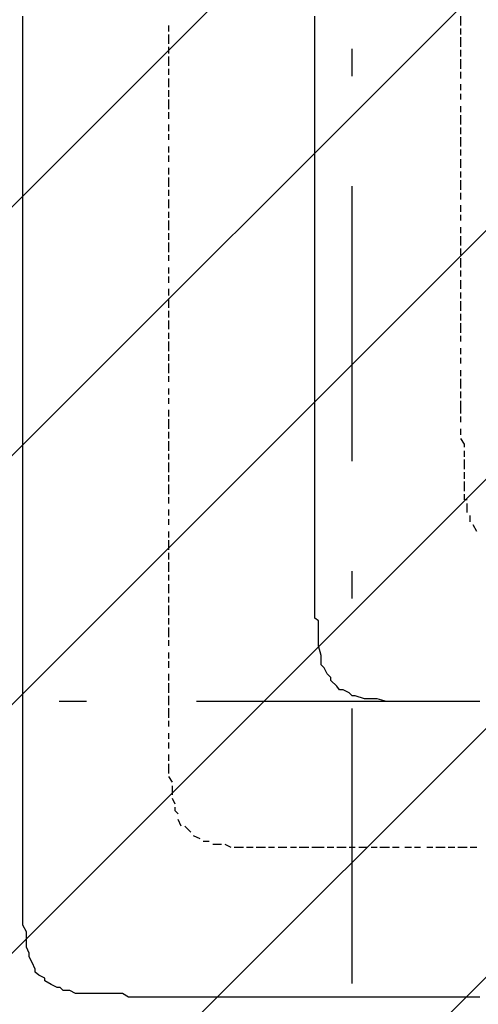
# Model space of a CAD drawing. Extents: x 997 to 109698, y 921 to 94021.
# Tile 547 of 656: x 17033 to 17658, y 51818 to 53161. Entities that reach past the tile are written whole.
import ezdxf

# ---------------------------------------------------------------- set-up
doc = ezdxf.new("R2010")
doc.units = 0
doc.header["$MEASUREMENT"] = 0
doc.layers.add('12', color=7, linetype='CONTINUOUS')
doc.layers.add('28', color=7, linetype='CONTINUOUS')

msp = doc.modelspace()

# ---------------------------------------------------------------- linework, layer by layer
at = {"layer": '12', "color": 5}
for p, q in [((17036.630503, 53157.563401), (17036.630503, 53165.563401)), ((17434.630503, 53157.563401), (17434.630503, 53165.563401)), ((17036.630503, 53148.563401), (17036.630503, 53157.563401)), ((17434.630503, 53148.563401), (17434.630503, 53157.563401)), ((17036.630503, 53136.563401), (17036.630503, 53148.563401)), ((17434.630503, 53136.563401), (17434.630503, 53148.563401)), ((17036.630503, 53127.563401), (17036.630503, 53136.563401)), ((17036.630503, 53119.563401), (17036.630503, 53127.563401)), ((17434.630503, 53127.563401), (17434.630503, 53136.563401)), ((17434.630503, 53119.563401), (17434.630503, 53127.563401)), ((17036.630503, 53106.563401), (17036.630503, 53119.563401)), ((17434.630503, 53106.563401), (17434.630503, 53119.563401)), ((17036.630503, 53097.563401), (17036.630503, 53106.563401)), ((17434.630503, 53097.563401), (17434.630503, 53106.563401)), ((17036.630503, 53085.563401), (17036.630503, 53097.563401)), ((17036.630503, 53076.563401), (17036.630503, 53085.563401)), ((17434.630503, 53085.563401), (17434.630503, 53097.563401)), ((17434.630503, 53076.563401), (17434.630503, 53085.563401)), ((17036.630503, 53068.563401), (17036.630503, 53076.563401)), ((17434.630503, 53068.563401), (17434.630503, 53076.563401)), ((17036.630503, 53055.563401), (17036.630503, 53068.563401)), ((17434.630503, 53055.563401), (17434.630503, 53068.563401)), ((17036.630503, 53047.563401), (17036.630503, 53055.563401)), ((17036.630503, 53038.563401), (17036.630503, 53047.563401)), ((17434.630503, 53047.563401), (17434.630503, 53055.563401)), ((17434.630503, 53038.563401), (17434.630503, 53047.563401)), ((17036.630503, 53025.563401), (17036.630503, 53038.563401)), ((17434.630503, 53025.563401), (17434.630503, 53038.563401)), ((17036.630503, 53017.563401), (17036.630503, 53025.563401)), ((17434.630503, 53017.563401), (17434.630503, 53025.563401)), ((17036.630503, 53008.563401), (17036.630503, 53017.563401)), ((17036.630503, 52996.563401), (17036.630503, 53008.563401)), ((17434.630503, 53008.563401), (17434.630503, 53017.563401)), ((17434.630503, 52996.563401), (17434.630503, 53008.563401)), ((17036.630503, 52987.563401), (17036.630503, 52996.563401)), ((17434.630503, 52987.563401), (17434.630503, 52996.563401)), ((17036.630503, 52975.563401), (17036.630503, 52987.563401)), ((17434.630503, 52975.563401), (17434.630503, 52987.563401)), ((17036.630503, 52966.563401), (17036.630503, 52975.563401)), ((17036.630503, 52958.563401), (17036.630503, 52966.563401)), ((17434.630503, 52966.563401), (17434.630503, 52975.563401)), ((17434.630503, 52958.563401), (17434.630503, 52966.563401)), ((17036.630503, 52945.563401), (17036.630503, 52958.563401)), ((17434.630503, 52945.563401), (17434.630503, 52958.563401)), ((17036.630503, 52937.563401), (17036.630503, 52945.563401)), ((17036.630503, 52928.563401), (17036.630503, 52937.563401)), ((17434.630503, 52937.563401), (17434.630503, 52945.563401)), ((17434.630503, 52928.563401), (17434.630503, 52937.563401)), ((17036.630503, 52915.563401), (17036.630503, 52928.563401)), ((17434.630503, 52915.563401), (17434.630503, 52928.563401)), ((17036.630503, 52907.563401), (17036.630503, 52915.563401)), ((17434.630503, 52907.563401), (17434.630503, 52915.563401)), ((17036.630503, 52898.563401), (17036.630503, 52907.563401)), ((17036.630503, 52886.563401), (17036.630503, 52898.563401)), ((17434.630503, 52898.563401), (17434.630503, 52907.563401)), ((17434.630503, 52886.563401), (17434.630503, 52898.563401)), ((17036.630503, 52877.563401), (17036.630503, 52886.563401)), ((17434.630503, 52877.563401), (17434.630503, 52886.563401)), ((17036.630503, 52865.563401), (17036.630503, 52877.563401)), ((17434.630503, 52865.563401), (17434.630503, 52877.563401)), ((17036.630503, 52856.563401), (17036.630503, 52865.563401)), ((17434.630503, 52856.563401), (17434.630503, 52865.563401)), ((17036.630503, 52848.563401), (17036.630503, 52856.563401)), ((17036.630503, 52835.563401), (17036.630503, 52848.563401)), ((17434.630503, 52848.563401), (17434.630503, 52856.563401)), ((17434.630503, 52835.563401), (17434.630503, 52848.563401)), ((17036.630503, 52826.563401), (17036.630503, 52835.563401)), ((17434.630503, 52826.563401), (17434.630503, 52835.563401)), ((17036.630503, 52818.563401), (17036.630503, 52826.563401)), ((17036.630503, 52805.563401), (17036.630503, 52818.563401)), ((17434.630503, 52818.563401), (17434.630503, 52826.563401)), ((17434.630503, 52805.563401), (17434.630503, 52818.563401)), ((17036.630503, 52797.563401), (17036.630503, 52805.563401)), ((17434.630503, 52797.563401), (17434.630503, 52805.563401)), ((17036.630503, 52788.563401), (17036.630503, 52797.563401)), ((17434.630503, 52788.563401), (17434.630503, 52797.563401)), ((17036.630503, 52776.563401), (17036.630503, 52788.563401)), ((17036.630503, 52767.563401), (17036.630503, 52776.563401)), ((17434.630503, 52776.563401), (17434.630503, 52788.563401)), ((17434.630503, 52767.563401), (17434.630503, 52776.563401)), ((17036.630503, 52759.563401), (17036.630503, 52767.563401)), ((17434.630503, 52754.563401), (17434.630503, 52767.563401)), ((17036.630503, 52746.563401), (17036.630503, 52759.563401)), ((17434.630503, 52746.563401), (17434.630503, 52754.563401)), ((17036.630503, 52738.563401), (17036.630503, 52746.563401)), ((17036.630503, 52725.563401), (17036.630503, 52738.563401)), ((17434.630503, 52738.563401), (17434.630503, 52746.563401)), ((17434.630503, 52725.563401), (17434.630503, 52738.563401)), ((17036.630503, 52716.563401), (17036.630503, 52725.563401)), ((17434.630503, 52716.563401), (17434.630503, 52725.563401)), ((17036.630503, 52708.563401), (17036.630503, 52716.563401)), ((17434.630503, 52708.563401), (17434.630503, 52716.563401)), ((17036.630503, 52695.563401), (17036.630503, 52708.563401)), ((17036.630503, 52687.563401), (17036.630503, 52695.563401)), ((17434.630503, 52695.563401), (17434.630503, 52708.563401)), ((17434.630503, 52687.563401), (17434.630503, 52695.563401)), ((17036.630503, 52678.563401), (17036.630503, 52687.563401)), ((17434.630503, 52678.563401), (17434.630503, 52687.563401)), ((17036.630503, 52666.563401), (17036.630503, 52678.563401)), ((17434.630503, 52666.563401), (17434.630503, 52678.563401)), ((17036.630503, 52657.563401), (17036.630503, 52666.563401)), ((17036.630503, 52649.563401), (17036.630503, 52657.563401)), ((17434.630503, 52657.563401), (17434.630503, 52666.563401)), ((17434.630503, 52644.563401), (17434.630503, 52657.563401)), ((17036.630503, 52636.563401), (17036.630503, 52649.563401)), ((17434.630503, 52636.563401), (17434.630503, 52644.563401)), ((17036.630503, 52628.563401), (17036.630503, 52636.563401)), ((17036.630503, 52615.563401), (17036.630503, 52628.563401)), ((17434.630503, 52628.563401), (17434.630503, 52636.563401)), ((17434.630503, 52615.563401), (17434.630503, 52628.563401)), ((17036.630503, 52606.563401), (17036.630503, 52615.563401)), ((17434.630503, 52606.563401), (17434.630503, 52615.563401)), ((17036.630503, 52598.563401), (17036.630503, 52606.563401)), ((17434.630503, 52598.563401), (17434.630503, 52606.563401)), ((17036.630503, 52585.563401), (17036.630503, 52598.563401)), ((17434.630503, 52585.563401), (17434.630503, 52598.563401)), ((17036.630503, 52577.563401), (17036.630503, 52585.563401)), ((17036.630503, 52568.563401), (17036.630503, 52577.563401)), ((17434.630503, 52577.563401), (17434.630503, 52585.563401)), ((17434.630503, 52568.563401), (17434.630503, 52577.563401)), ((17036.630503, 52556.563401), (17036.630503, 52568.563401)), ((17434.630503, 52556.563401), (17434.630503, 52568.563401)), ((17036.630503, 52547.563401), (17036.630503, 52556.563401)), ((17434.630503, 52547.563401), (17434.630503, 52556.563401)), ((17036.630503, 52539.563401), (17036.630503, 52547.563401)), ((17036.630503, 52526.563401), (17036.630503, 52539.563401)), ((17434.630503, 52539.563401), (17434.630503, 52547.563401)), ((17434.630503, 52526.563401), (17434.630503, 52539.563401)), ((17036.630503, 52517.563401), (17036.630503, 52526.563401)), ((17434.630503, 52517.563401), (17434.630503, 52526.563401)), ((17036.630503, 52505.563401), (17036.630503, 52517.563401)), ((17434.630503, 52505.563401), (17434.630503, 52517.563401)), ((17036.630503, 52496.563401), (17036.630503, 52505.563401)), ((17036.630503, 52488.563401), (17036.630503, 52496.563401)), ((17434.630503, 52496.563401), (17434.630503, 52505.563401)), ((17434.630503, 52488.563401), (17434.630503, 52496.563401)), ((17036.630503, 52475.563401), (17036.630503, 52488.563401)), ((17434.630503, 52475.563401), (17434.630503, 52488.563401)), ((17036.630503, 52467.563401), (17036.630503, 52475.563401)), ((17036.630503, 52458.563401), (17036.630503, 52467.563401)), ((17434.630503, 52467.563401), (17434.630503, 52475.563401)), ((17434.630503, 52458.563401), (17434.630503, 52467.563401)), ((17036.630503, 52445.563401), (17036.630503, 52458.563401)), ((17434.630503, 52445.563401), (17434.630503, 52458.563401)), ((17036.630503, 52437.563401), (17036.630503, 52445.563401)), ((17434.630503, 52437.563401), (17434.630503, 52445.563401)), ((17036.630503, 52429.563401), (17036.630503, 52437.563401)), ((17036.630503, 52416.563401), (17036.630503, 52429.563401)), ((17434.630503, 52429.563401), (17434.630503, 52437.563401)), ((17434.630503, 52424.563401), (17434.630503, 52429.563401)), ((17036.630503, 52407.563401), (17036.630503, 52416.563401)), ((17434.630503, 52416.563401), (17434.630503, 52424.563401)), ((17434.630503, 52403.563401), (17434.630503, 52416.563401)), ((17036.630503, 52395.563401), (17036.630503, 52407.563401)), ((17434.630503, 52395.563401), (17434.630503, 52403.563401)), ((17036.630503, 52386.563401), (17036.630503, 52395.563401)), ((17434.630503, 52382.563401), (17434.630503, 52395.563401)), ((17036.630503, 52378.563401), (17036.630503, 52386.563401)), ((17036.630503, 52365.563401), (17036.630503, 52378.563401)), ((17434.630503, 52373.563401), (17434.630503, 52382.563401)), ((17434.630503, 52365.563401), (17434.630503, 52373.563401)), ((17036.630503, 52357.563401), (17036.630503, 52365.563401)), ((17434.630503, 52352.563401), (17434.630503, 52365.563401)), ((17036.630503, 52348.563401), (17036.630503, 52357.563401)), ((17036.630503, 52335.563401), (17036.630503, 52348.563401)), ((17434.630503, 52344.563401), (17434.630503, 52352.563401)), ((17036.630503, 52327.563401), (17036.630503, 52335.563401)), ((17439.630503, 52323.563401), (17439.630503, 52335.563401)), ((17036.630503, 52318.563401), (17036.630503, 52327.563401)), ((17439.630503, 52314.563401), (17439.630503, 52323.563401)), ((17036.630503, 52306.563401), (17036.630503, 52318.563401)), ((17036.630503, 52297.563401), (17036.630503, 52306.563401)), ((17439.630503, 52306.563401), (17439.630503, 52314.563401)), ((17443.630503, 52293.563401), (17439.630503, 52306.563401)), ((17036.630503, 52285.563401), (17036.630503, 52297.563401)), ((17443.630503, 52285.563401), (17443.630503, 52293.563401)), ((17036.630503, 52276.563401), (17036.630503, 52285.563401)), ((17036.630503, 52268.563401), (17036.630503, 52276.563401)), ((17036.630503, 52255.563401), (17036.630503, 52268.563401)), ((17451.630503, 52268.563401), (17447.630503, 52276.563401)), ((17036.630503, 52246.563401), (17036.630503, 52255.563401)), ((17464.630503, 52251.563401), (17456.630503, 52259.563401)), ((17036.630503, 52238.563401), (17036.630503, 52246.563401)), ((17481.630503, 52242.563401), (17473.630503, 52246.563401)), ((17036.630503, 52225.563401), (17036.630503, 52238.563401)), ((17036.630503, 52217.563401), (17036.630503, 52225.563401)), ((17502.630503, 52234.563401), (17489.630503, 52238.563401)), ((17511.630503, 52234.563401), (17502.630503, 52234.563401)), ((17519.630503, 52234.563401), (17511.630503, 52234.563401)), ((17532.630503, 52230.563401), (17519.630503, 52234.563401)), ((17540.630503, 52230.563401), (17532.630503, 52230.563401)), ((17549.630503, 52230.563401), (17540.630503, 52230.563401)), ((17561.630503, 52230.563401), (17549.630503, 52230.563401)), ((17570.630503, 52230.563401), (17561.630503, 52230.563401)), ((17578.630503, 52230.563401), (17570.630503, 52230.563401)), ((17591.630503, 52230.563401), (17578.630503, 52230.563401)), ((17599.630503, 52230.563401), (17591.630503, 52230.563401)), ((17612.630503, 52230.563401), (17599.630503, 52230.563401)), ((17621.630503, 52230.563401), (17612.630503, 52230.563401)), ((17629.630503, 52230.563401), (17621.630503, 52230.563401)), ((17633.630503, 52230.563401), (17629.630503, 52230.563401)), ((17642.630503, 52230.563401), (17633.630503, 52230.563401)), ((17650.630503, 52230.563401), (17642.630503, 52230.563401)), ((17659.630503, 52230.563401), (17650.630503, 52230.563401)), ((17036.630503, 52208.563401), (17036.630503, 52217.563401)), ((17036.630503, 52196.563401), (17036.630503, 52208.563401)), ((17036.630503, 52187.563401), (17036.630503, 52196.563401)), ((17036.630503, 52179.563401), (17036.630503, 52187.563401)), ((17036.630503, 52166.563401), (17036.630503, 52179.563401)), ((17036.630503, 52158.563401), (17036.630503, 52166.563401)), ((17036.630503, 52145.563401), (17036.630503, 52158.563401)), ((17036.630503, 52136.563401), (17036.630503, 52145.563401)), ((17036.630503, 52128.563401), (17036.630503, 52136.563401)), ((17036.630503, 52115.563401), (17036.630503, 52128.563401)), ((17036.630503, 52107.563401), (17036.630503, 52115.563401)), ((17036.630503, 52098.563401), (17036.630503, 52107.563401)), ((17036.630503, 52086.563401), (17036.630503, 52098.563401)), ((17036.630503, 52077.563401), (17036.630503, 52086.563401)), ((17036.630503, 52069.563401), (17036.630503, 52077.563401)), ((17036.630503, 52056.563401), (17036.630503, 52069.563401)), ((17036.630503, 52047.563401), (17036.630503, 52056.563401)), ((17036.630503, 52035.563401), (17036.630503, 52047.563401)), ((17036.630503, 52031.563401), (17036.630503, 52035.563401)), ((17036.630503, 52022.563401), (17036.630503, 52031.563401)), ((17036.630503, 52014.563401), (17036.630503, 52022.563401)), ((17036.630503, 52005.563401), (17036.630503, 52014.563401)), ((17036.630503, 51992.563401), (17036.630503, 52005.563401)), ((17036.630503, 51984.563401), (17036.630503, 51992.563401)), ((17036.630503, 51976.563401), (17036.630503, 51984.563401)), ((17036.630503, 51963.563401), (17036.630503, 51976.563401)), ((17036.630503, 51954.563401), (17036.630503, 51963.563401)), ((17036.630503, 51946.563401), (17036.630503, 51954.563401)), ((17036.630503, 51933.563401), (17036.630503, 51946.563401)), ((17036.630503, 51925.563401), (17036.630503, 51933.563401)), ((17041.630503, 51916.563401), (17036.630503, 51925.563401)), ((17041.630503, 51904.563401), (17041.630503, 51916.563401)), ((17041.630503, 51895.563401), (17041.630503, 51904.563401)), ((17045.630503, 51887.563401), (17041.630503, 51895.563401)), ((17053.630503, 51865.563401), (17049.630503, 51874.563401)), ((17066.630503, 51853.563401), (17058.630503, 51857.563401)), ((17083.630503, 51840.563401), (17075.630503, 51844.563401)), ((17100.630503, 51836.563401), (17091.630503, 51836.563401)), ((17108.630503, 51832.563401), (17100.630503, 51836.563401)), ((17121.630503, 51832.563401), (17108.630503, 51832.563401)), ((17130.630503, 51832.563401), (17121.630503, 51832.563401)), ((17142.630503, 51832.563401), (17130.630503, 51832.563401)), ((17151.630503, 51832.563401), (17142.630503, 51832.563401)), ((17159.630503, 51832.563401), (17151.630503, 51832.563401)), ((17172.630503, 51832.563401), (17159.630503, 51832.563401)), ((17180.630503, 51827.563401), (17172.630503, 51832.563401)), ((17189.630503, 51827.563401), (17180.630503, 51827.563401)), ((17202.630503, 51827.563401), (17189.630503, 51827.563401)), ((17210.630503, 51827.563401), (17202.630503, 51827.563401)), ((17218.630503, 51827.563401), (17210.630503, 51827.563401)), ((17231.630503, 51827.563401), (17218.630503, 51827.563401)), ((17235.630503, 51827.563401), (17231.630503, 51827.563401)), ((17240.630503, 51827.563401), (17235.630503, 51827.563401)), ((17252.630503, 51827.563401), (17240.630503, 51827.563401)), ((17261.630503, 51827.563401), (17252.630503, 51827.563401)), ((17269.630503, 51827.563401), (17261.630503, 51827.563401)), ((17282.630503, 51827.563401), (17269.630503, 51827.563401)), ((17290.630503, 51827.563401), (17282.630503, 51827.563401)), ((17299.630503, 51827.563401), (17290.630503, 51827.563401)), ((17312.630503, 51827.563401), (17299.630503, 51827.563401)), ((17320.630503, 51827.563401), (17312.630503, 51827.563401)), ((17329.630503, 51827.563401), (17320.630503, 51827.563401)), ((17341.630503, 51827.563401), (17329.630503, 51827.563401)), ((17350.630503, 51827.563401), (17341.630503, 51827.563401)), ((17362.630503, 51827.563401), (17350.630503, 51827.563401)), ((17371.630503, 51827.563401), (17362.630503, 51827.563401)), ((17379.630503, 51827.563401), (17371.630503, 51827.563401)), ((17392.630503, 51827.563401), (17379.630503, 51827.563401)), ((17401.630503, 51827.563401), (17392.630503, 51827.563401)), ((17409.630503, 51827.563401), (17401.630503, 51827.563401)), ((17422.630503, 51827.563401), (17409.630503, 51827.563401)), ((17430.630503, 51827.563401), (17422.630503, 51827.563401)), ((17439.630503, 51827.563401), (17430.630503, 51827.563401)), ((17451.630503, 51827.563401), (17439.630503, 51827.563401)), ((17460.630503, 51827.563401), (17451.630503, 51827.563401)), ((17468.630503, 51827.563401), (17460.630503, 51827.563401)), ((17481.630503, 51827.563401), (17468.630503, 51827.563401)), ((17489.630503, 51827.563401), (17481.630503, 51827.563401)), ((17502.630503, 51827.563401), (17489.630503, 51827.563401)), ((17511.630503, 51827.563401), (17502.630503, 51827.563401)), ((17519.630503, 51827.563401), (17511.630503, 51827.563401)), ((17532.630503, 51827.563401), (17519.630503, 51827.563401)), ((17540.630503, 51827.563401), (17532.630503, 51827.563401)), ((17549.630503, 51827.563401), (17540.630503, 51827.563401)), ((17561.630503, 51827.563401), (17549.630503, 51827.563401)), ((17570.630503, 51827.563401), (17561.630503, 51827.563401)), ((17578.630503, 51827.563401), (17570.630503, 51827.563401)), ((17591.630503, 51827.563401), (17578.630503, 51827.563401)), ((17599.630503, 51827.563401), (17591.630503, 51827.563401)), ((17612.630503, 51827.563401), (17599.630503, 51827.563401)), ((17621.630503, 51827.563401), (17612.630503, 51827.563401)), ((17629.630503, 51827.563401), (17621.630503, 51827.563401)), ((17642.630503, 51827.563401), (17629.630503, 51827.563401)), ((17650.630503, 51827.563401), (17642.630503, 51827.563401)), ((17659.630503, 51827.563401), (17650.630503, 51827.563401))]:
    msp.add_line(p, q, dxfattribs=at)
at = {"layer": '12', "color": 1}
for p, q in [((17633.630503, 53152.563401), (17633.630503, 53165.563401)), ((17235.630503, 53144.563401), (17235.630503, 53152.563401)), ((17235.630503, 53127.563401), (17235.630503, 53140.563401)), ((17633.630503, 53140.563401), (17633.630503, 53148.563401)), ((17633.630503, 53123.563401), (17633.630503, 53136.563401)), ((17235.630503, 53114.563401), (17235.630503, 53123.563401)), ((17633.630503, 53110.563401), (17633.630503, 53119.563401)), ((17235.630503, 53097.563401), (17235.630503, 53110.563401)), ((17633.630503, 53093.563401), (17633.630503, 53106.563401)), ((17235.630503, 53085.563401), (17235.630503, 53093.563401)), ((17633.630503, 53080.563401), (17633.630503, 53089.563401)), ((17235.630503, 53068.563401), (17235.630503, 53080.563401)), ((17633.630503, 53064.563401), (17633.630503, 53072.563401)), ((17235.630503, 53055.563401), (17235.630503, 53064.563401)), ((17633.630503, 53051.563401), (17633.630503, 53059.563401)), ((17235.630503, 53038.563401), (17235.630503, 53051.563401)), ((17235.630503, 53025.563401), (17235.630503, 53034.563401)), ((17633.630503, 53034.563401), (17633.630503, 53042.563401)), ((17633.630503, 53017.563401), (17633.630503, 53030.563401)), ((17235.630503, 53008.563401), (17235.630503, 53017.563401)), ((17235.630503, 52996.563401), (17235.630503, 53004.563401)), ((17633.630503, 53004.563401), (17633.630503, 53013.563401)), ((17633.630503, 52987.563401), (17633.630503, 53000.563401)), ((17235.630503, 52979.563401), (17235.630503, 52987.563401)), ((17633.630503, 52975.563401), (17633.630503, 52983.563401)), ((17235.630503, 52966.563401), (17235.630503, 52975.563401)), ((17633.630503, 52958.563401), (17633.630503, 52970.563401)), ((17235.630503, 52949.563401), (17235.630503, 52958.563401)), ((17633.630503, 52945.563401), (17633.630503, 52953.563401)), ((17235.630503, 52932.563401), (17235.630503, 52945.563401)), ((17633.630503, 52928.563401), (17633.630503, 52941.563401)), ((17235.630503, 52920.563401), (17235.630503, 52928.563401)), ((17633.630503, 52915.563401), (17633.630503, 52924.563401)), ((17235.630503, 52903.563401), (17235.630503, 52915.563401)), ((17235.630503, 52890.563401), (17235.630503, 52898.563401)), ((17633.630503, 52898.563401), (17633.630503, 52907.563401)), ((17235.630503, 52873.563401), (17235.630503, 52886.563401)), ((17633.630503, 52886.563401), (17633.630503, 52894.563401)), ((17633.630503, 52869.563401), (17633.630503, 52877.563401)), ((17235.630503, 52860.563401), (17235.630503, 52869.563401)), ((17633.630503, 52852.563401), (17633.630503, 52865.563401)), ((17235.630503, 52843.563401), (17235.630503, 52856.563401)), ((17633.630503, 52839.563401), (17633.630503, 52848.563401)), ((17235.630503, 52831.563401), (17235.630503, 52839.563401)), ((17633.630503, 52822.563401), (17633.630503, 52835.563401)), ((17235.630503, 52814.563401), (17235.630503, 52822.563401)), ((17633.630503, 52810.563401), (17633.630503, 52818.563401)), ((17235.630503, 52801.563401), (17235.630503, 52810.563401)), ((17633.630503, 52793.563401), (17633.630503, 52805.563401)), ((17235.630503, 52784.563401), (17235.630503, 52793.563401)), ((17235.630503, 52767.563401), (17235.630503, 52780.563401)), ((17633.630503, 52780.563401), (17633.630503, 52788.563401)), ((17633.630503, 52763.563401), (17633.630503, 52776.563401)), ((17235.630503, 52754.563401), (17235.630503, 52763.563401)), ((17235.630503, 52738.563401), (17235.630503, 52750.563401)), ((17633.630503, 52750.563401), (17633.630503, 52759.563401)), ((17633.630503, 52733.563401), (17633.630503, 52746.563401)), ((17235.630503, 52725.563401), (17235.630503, 52733.563401)), ((17633.630503, 52721.563401), (17633.630503, 52729.563401)), ((17235.630503, 52708.563401), (17235.630503, 52721.563401)), ((17633.630503, 52704.563401), (17633.630503, 52712.563401)), ((17235.630503, 52695.563401), (17235.630503, 52704.563401)), ((17633.630503, 52691.563401), (17633.630503, 52699.563401)), ((17235.630503, 52678.563401), (17235.630503, 52691.563401)), ((17633.630503, 52674.563401), (17633.630503, 52682.563401)), ((17235.630503, 52666.563401), (17235.630503, 52674.563401)), ((17633.630503, 52657.563401), (17633.630503, 52670.563401)), ((17235.630503, 52649.563401), (17235.630503, 52657.563401)), ((17235.630503, 52636.563401), (17235.630503, 52644.563401)), ((17633.630503, 52644.563401), (17633.630503, 52653.563401)), ((17235.630503, 52619.563401), (17235.630503, 52628.563401)), ((17633.630503, 52628.563401), (17633.630503, 52640.563401)), ((17633.630503, 52623.563401), (17633.630503, 52628.563401)), ((17235.630503, 52602.563401), (17235.630503, 52615.563401)), ((17633.630503, 52611.563401), (17633.630503, 52619.563401)), ((17633.630503, 52594.563401), (17633.630503, 52602.563401)), ((17235.630503, 52589.563401), (17235.630503, 52598.563401)), ((17235.630503, 52572.563401), (17235.630503, 52585.563401)), ((17235.630503, 52560.563401), (17235.630503, 52568.563401)), ((17638.630503, 52564.563401), (17638.630503, 52572.563401)), ((17235.630503, 52543.563401), (17235.630503, 52556.563401)), ((17638.630503, 52547.563401), (17638.630503, 52560.563401)), ((17235.630503, 52530.563401), (17235.630503, 52539.563401)), ((17638.630503, 52534.563401), (17638.630503, 52543.563401)), ((17235.630503, 52513.563401), (17235.630503, 52526.563401)), ((17638.630503, 52517.563401), (17638.630503, 52530.563401)), ((17235.630503, 52500.563401), (17235.630503, 52509.563401)), ((17642.630503, 52488.563401), (17642.630503, 52500.563401)), ((17235.630503, 52484.563401), (17235.630503, 52492.563401)), ((17646.630503, 52475.563401), (17646.630503, 52484.563401)), ((17235.630503, 52471.563401), (17235.630503, 52479.563401)), ((17655.630503, 52462.563401), (17650.630503, 52471.563401)), ((17235.630503, 52454.563401), (17235.630503, 52462.563401)), ((17235.630503, 52437.563401), (17235.630503, 52450.563401)), ((17235.630503, 52424.563401), (17235.630503, 52433.563401)), ((17235.630503, 52407.563401), (17235.630503, 52420.563401)), ((17235.630503, 52395.563401), (17235.630503, 52403.563401)), ((17235.630503, 52378.563401), (17235.630503, 52390.563401)), ((17235.630503, 52365.563401), (17235.630503, 52373.563401)), ((17235.630503, 52348.563401), (17235.630503, 52361.563401)), ((17235.630503, 52335.563401), (17235.630503, 52344.563401)), ((17235.630503, 52318.563401), (17235.630503, 52331.563401)), ((17235.630503, 52306.563401), (17235.630503, 52314.563401)), ((17235.630503, 52289.563401), (17235.630503, 52297.563401)), ((17235.630503, 52276.563401), (17235.630503, 52285.563401)), ((17235.630503, 52259.563401), (17235.630503, 52268.563401)), ((17235.630503, 52242.563401), (17235.630503, 52255.563401)), ((17235.630503, 52230.563401), (17235.630503, 52238.563401)), ((17235.630503, 52225.563401), (17235.630503, 52230.563401)), ((17235.630503, 52208.563401), (17235.630503, 52221.563401)), ((17235.630503, 52196.563401), (17235.630503, 52204.563401)), ((17235.630503, 52179.563401), (17235.630503, 52187.563401)), ((17235.630503, 52166.563401), (17235.630503, 52174.563401)), ((17235.630503, 52149.563401), (17235.630503, 52158.563401)), ((17235.630503, 52132.563401), (17235.630503, 52145.563401)), ((17240.630503, 52120.563401), (17235.630503, 52128.563401)), ((17240.630503, 52103.563401), (17240.630503, 52115.563401)), ((17244.630503, 52090.563401), (17240.630503, 52098.563401)), ((17252.630503, 52060.563401), (17248.630503, 52069.563401)), ((17265.630503, 52052.563401), (17257.630503, 52060.563401)), ((17278.630503, 52043.563401), (17269.630503, 52047.563401)), ((17290.630503, 52039.563401), (17282.630503, 52039.563401)), ((17307.630503, 52035.563401), (17295.630503, 52035.563401)), ((17320.630503, 52031.563401), (17312.630503, 52035.563401)), ((17337.630503, 52031.563401), (17324.630503, 52031.563401)), ((17350.630503, 52031.563401), (17341.630503, 52031.563401)), ((17367.630503, 52031.563401), (17354.630503, 52031.563401)), ((17379.630503, 52031.563401), (17371.630503, 52031.563401)), ((17396.630503, 52031.563401), (17384.630503, 52031.563401)), ((17409.630503, 52031.563401), (17401.630503, 52031.563401)), ((17426.630503, 52031.563401), (17413.630503, 52031.563401)), ((17434.630503, 52031.563401), (17430.630503, 52031.563401)), ((17447.630503, 52031.563401), (17434.630503, 52031.563401)), ((17460.630503, 52031.563401), (17451.630503, 52031.563401)), ((17477.630503, 52031.563401), (17464.630503, 52031.563401)), ((17489.630503, 52031.563401), (17481.630503, 52031.563401)), ((17506.630503, 52031.563401), (17494.630503, 52031.563401)), ((17519.630503, 52031.563401), (17511.630503, 52031.563401)), ((17536.630503, 52031.563401), (17523.630503, 52031.563401)), ((17549.630503, 52031.563401), (17540.630503, 52031.563401)), ((17566.630503, 52031.563401), (17557.630503, 52031.563401)), ((17578.630503, 52031.563401), (17570.630503, 52031.563401)), ((17595.630503, 52031.563401), (17587.630503, 52031.563401)), ((17612.630503, 52031.563401), (17599.630503, 52031.563401)), ((17625.630503, 52031.563401), (17616.630503, 52031.563401)), ((17642.630503, 52031.563401), (17629.630503, 52031.563401)), ((17655.630503, 52031.563401), (17646.630503, 52031.563401))]:
    msp.add_line(p, q, dxfattribs=at)
for points in [[(17638.630503, 52577.563401), (17638.630503, 52581.563401), (17633.630503, 52589.563401)], [(17642.630503, 52505.563401), (17638.630503, 52505.563401), (17638.630503, 52513.563401)], [(17248.630503, 52077.563401), (17244.630503, 52081.563401), (17244.630503, 52086.563401)]]:
    msp.add_lwpolyline(points, dxfattribs=at)
at = {"layer": '12', "color": 5}
for points in [[(17439.630503, 52335.563401), (17439.630503, 52340.563401), (17434.630503, 52344.563401)], [(17447.630503, 52276.563401), (17443.630503, 52280.563401), (17443.630503, 52285.563401)], [(17456.630503, 52259.563401), (17456.630503, 52263.563401), (17451.630503, 52268.563401)], [(17473.630503, 52246.563401), (17468.630503, 52246.563401), (17464.630503, 52251.563401)], [(17489.630503, 52238.563401), (17485.630503, 52238.563401), (17481.630503, 52242.563401)], [(17049.630503, 51874.563401), (17045.630503, 51882.563401), (17045.630503, 51887.563401)], [(17058.630503, 51857.563401), (17053.630503, 51861.563401), (17053.630503, 51865.563401)], [(17075.630503, 51844.563401), (17066.630503, 51849.563401), (17066.630503, 51853.563401)], [(17091.630503, 51836.563401), (17087.630503, 51840.563401), (17083.630503, 51840.563401)]]:
    msp.add_lwpolyline(points, dxfattribs=at)
at = {"layer": '28', "color": 2}
for p, q in [((9237.103196, 45120.658275), (22802.400159, 58685.955237)), ((9576.514451, 45120.658275), (23141.811414, 58685.955237)), ((9915.925706, 45120.658275), (23481.222669, 58685.955237)), ((10255.336961, 45120.658275), (23820.633924, 58685.955237)), ((10594.748216, 45120.658275), (24160.045178, 58685.955237)), ((10934.159471, 45120.658275), (24499.456433, 58685.955237))]:
    msp.add_line(p, q, dxfattribs=at)
at = {"layer": '28', "color": 4, "linetype": 'Continuous'}
for p, q in [((17485.630503, 53083.563401), (17485.630503, 53121.063401)), ((17485.630503, 52371.063401), (17485.630503, 52408.563401)), ((17123.630503, 52230.563401), (17086.130503, 52230.563401))]:
    msp.add_line(p, q, dxfattribs=at)
at = {"layer": '28', "color": 4}
for p, q in [((17485.630503, 52558.563401), (17485.630503, 52933.563401)), ((17648.630503, 52230.563401), (17273.630503, 52230.563401)), ((17485.630503, 51846.063401), (17485.630503, 52221.063401))]:
    msp.add_line(p, q, dxfattribs=at)

doc.saveas('drawing.dxf')
